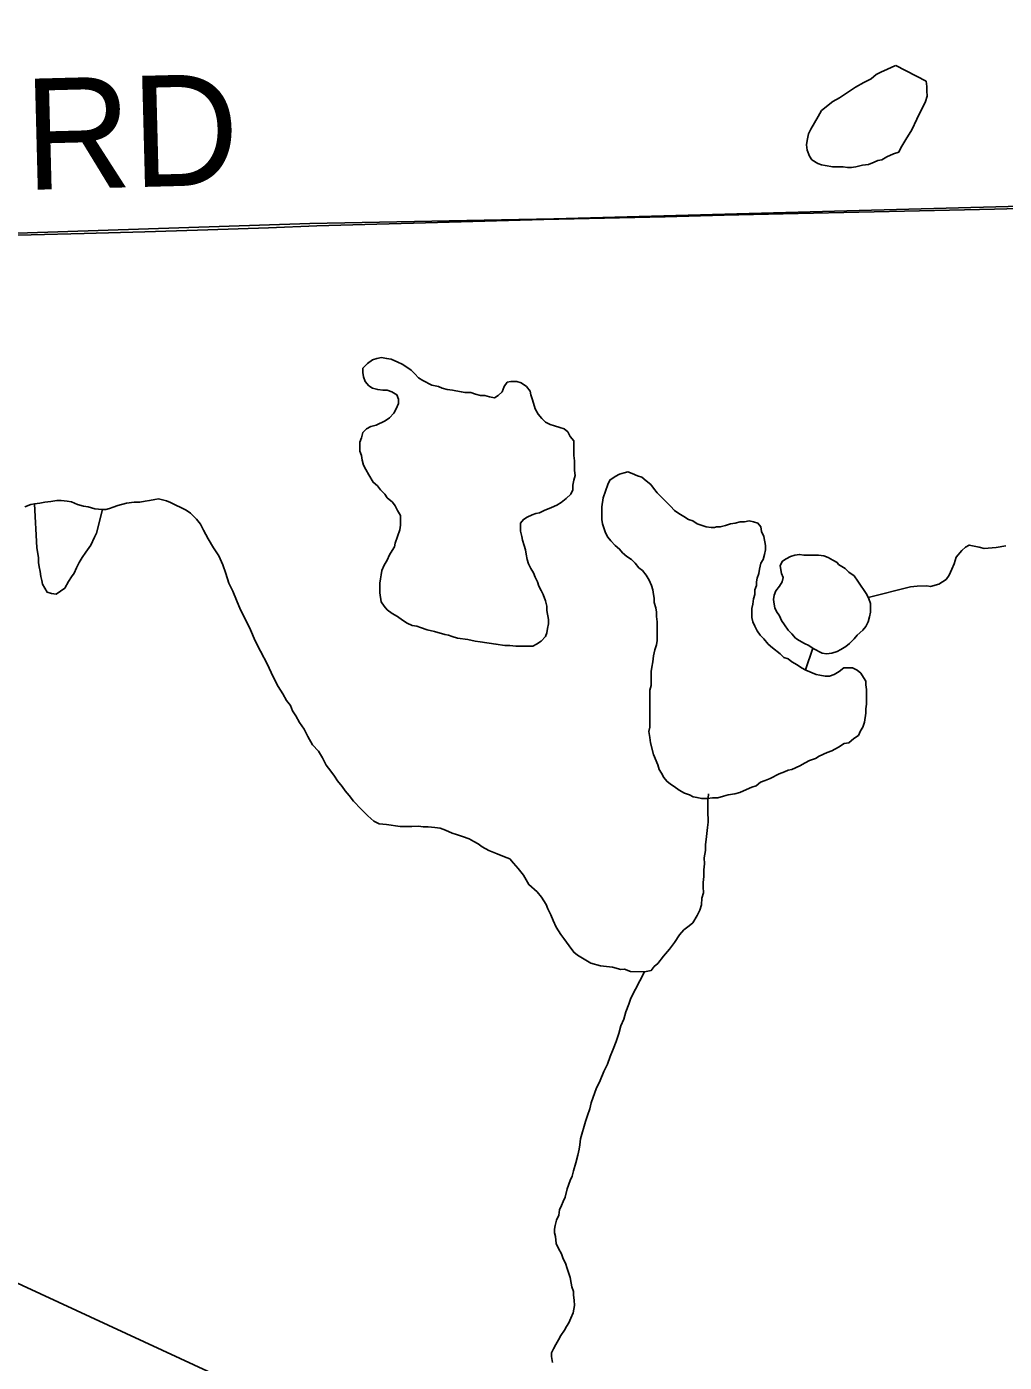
# Model space of a CAD drawing. Extents: x 103424 to 290657, y 38711 to 110967.
# Drawn here: x 214248.7348 to 214248.9848, y 40211.0575 to 40211.399 of the extents above; entities that cross this region are included whole.
import ezdxf

# ---------------------------------------------------------------- set-up
doc = ezdxf.new("R2010")
doc.units = 0
for name, color, linetype in [('GM_X_Corporation', 7, 'Continuous'), ('GM_X_Minor_Lake', 7, 'Continuous'), ('GM_X_Minor_River', 7, 'Continuous'), ('GM_X_Rail_Line', 7, 'Continuous'), ('GM_X_Township_Road', 7, 'Continuous'), ('GM_X_Township_Road_Text', 7, 'Continuous')]:
    doc.layers.add(name, color=color, linetype=linetype)

msp = doc.modelspace()

# ---------------------------------------------------------------- linework, layer by layer
at = {"layer": 'GM_X_Corporation'}
for points in [[(214248.4568, 40211.34061), (214248.60459, 40211.34318), (214248.64295, 40211.344), (214248.69303, 40211.34506), (214248.73244, 40211.34623), (214248.80718, 40211.34868), (214248.86959, 40211.34989), (214248.9445, 40211.35195), (214249.13187, 40211.35698), (214249.18835, 40211.35878), (214249.22612, 40211.35949), (214249.25978, 40211.35937), (214249.26717, 40211.35925), (214249.43492, 40211.36317), (214249.43849, 40211.36326), (214249.60172, 40211.36734), (214249.60223, 40211.36736), (214249.98256, 40211.38235), (214249.98385, 40211.3824), (214250.56887, 40211.39903)], [(214250.56887, 40211.39903), (214249.98385, 40211.3824), (214249.98256, 40211.38235), (214249.60223, 40211.36736), (214249.60172, 40211.36734), (214249.43849, 40211.36326), (214249.43492, 40211.36317), (214249.26717, 40211.35925), (214249.25978, 40211.35937), (214249.22612, 40211.35949), (214249.18835, 40211.35878), (214249.13187, 40211.35698), (214248.9445, 40211.35195), (214248.86959, 40211.34989), (214248.80718, 40211.34868), (214248.73244, 40211.34623), (214248.69303, 40211.34506), (214248.64295, 40211.344), (214248.60459, 40211.34318), (214248.4568, 40211.34061)]]:
    msp.add_lwpolyline(points, dxfattribs=at)
at = {"layer": 'GM_X_Minor_Lake'}
for points in [[(214248.9571, 40211.38915), (214248.95678, 40211.38899), (214248.95489, 40211.38821), (214248.95319, 40211.38743), (214248.95205, 40211.38685), (214248.95073, 40211.3857), (214248.94884, 40211.38473), (214248.94677, 40211.38357), (214248.94262, 40211.38087), (214248.94092, 40211.3799), (214248.93809, 40211.37759), (214248.93716, 40211.37606), (214248.9353, 40211.37281), (214248.93474, 40211.37166), (214248.93438, 40211.36995), (214248.9342, 40211.36881), (214248.93441, 40211.36748), (214248.935, 40211.36596), (214248.93558, 40211.36502), (214248.93711, 40211.36408), (214248.93806, 40211.36371), (214248.93902, 40211.36353), (214248.94092, 40211.36317)], [(214248.9571, 40211.38915), (214248.95678, 40211.38899), (214248.95489, 40211.38821), (214248.95319, 40211.38743), (214248.95205, 40211.38685), (214248.95073, 40211.3857), (214248.94884, 40211.38473), (214248.94677, 40211.38357), (214248.94262, 40211.38087), (214248.94092, 40211.3799), (214248.93809, 40211.37759), (214248.93716, 40211.37606), (214248.9353, 40211.37281), (214248.93474, 40211.37166), (214248.93438, 40211.36995), (214248.9342, 40211.36881), (214248.93441, 40211.36748), (214248.935, 40211.36596), (214248.93558, 40211.36502), (214248.93711, 40211.36408), (214248.93806, 40211.36371), (214248.93902, 40211.36353), (214248.94092, 40211.36317), (214248.94263, 40211.36319), (214248.94358, 40211.3632), (214248.94472, 40211.36302), (214248.94567, 40211.36303), (214248.94681, 40211.36323), (214248.94852, 40211.36362), (214248.95004, 40211.36383), (214248.95155, 40211.36442), (214248.9525, 40211.3648), (214248.95345, 40211.365), (214248.95477, 40211.36578), (214248.95647, 40211.36656), (214248.95779, 40211.36695), (214248.95835, 40211.3681), (214248.95966, 40211.3702), (214248.96115, 40211.37268), (214248.96245, 40211.37536), (214248.96468, 40211.37994), (214248.96504, 40211.38128), (214248.96503, 40211.38261), (214248.96501, 40211.38375), (214248.96481, 40211.38508), (214248.9571, 40211.38915)], [(214248.94092, 40211.36317), (214248.94263, 40211.36319), (214248.94358, 40211.3632), (214248.94472, 40211.36302), (214248.94567, 40211.36303), (214248.94681, 40211.36323), (214248.94852, 40211.36362), (214248.95004, 40211.36383), (214248.95155, 40211.36442), (214248.9525, 40211.3648), (214248.95345, 40211.365), (214248.95477, 40211.36578), (214248.95647, 40211.36656), (214248.95779, 40211.36695), (214248.95835, 40211.3681), (214248.95966, 40211.3702), (214248.96115, 40211.37268), (214248.96245, 40211.37536), (214248.96468, 40211.37994), (214248.96504, 40211.38128), (214248.96503, 40211.38261), (214248.96501, 40211.38375), (214248.96481, 40211.38508), (214248.9571, 40211.38915)], [(214248.85312, 40211.30435), (214248.85198, 40211.30473), (214248.85085, 40211.30473), (214248.84952, 40211.30511), (214248.84839, 40211.30549), (214248.84687, 40211.30549), (214248.84593, 40211.30568), (214248.84365, 40211.30606), (214248.84233, 40211.30625), (214248.841, 40211.30663), (214248.84006, 40211.30701), (214248.83836, 40211.30739), (214248.83608, 40211.30853), (214248.83495, 40211.30929), (214248.834, 40211.31024), (214248.83306, 40211.31119), (214248.83174, 40211.31214), (214248.83079, 40211.31271), (214248.82965, 40211.31328), (214248.82795, 40211.31404), (214248.82682, 40211.31423), (214248.82549, 40211.31442), (214248.82435, 40211.31423), (214248.82322, 40211.31385), (214248.82189, 40211.3129), (214248.82076, 40211.31176), (214248.82075, 40211.31062), (214248.82094, 40211.30949), (214248.82132, 40211.30835), (214248.82227, 40211.30721), (214248.82321, 40211.30664), (214248.82454, 40211.30626), (214248.82586, 40211.30607), (214248.827, 40211.30607), (214248.82813, 40211.30569), (214248.82946, 40211.30493), (214248.82983, 40211.30379), (214248.82983, 40211.30266), (214248.82926, 40211.30133), (214248.82869, 40211.30019), (214248.82756, 40211.29905), (214248.82642, 40211.29829), (214248.82415, 40211.29716), (214248.82282, 40211.29678), (214248.82169, 40211.29621), (214248.82074, 40211.29526), (214248.82036, 40211.29393), (214248.81998, 40211.2928), (214248.81998, 40211.29052), (214248.82036, 40211.28938), (214248.82054, 40211.28824), (214248.82092, 40211.28692), (214248.82149, 40211.28578), (214248.82224, 40211.28445), (214248.82338, 40211.28255), (214248.82451, 40211.2816), (214248.82527, 40211.28065), (214248.8264, 40211.27952), (214248.82697, 40211.27857), (214248.82829, 40211.27743), (214248.82905, 40211.27648), (214248.82962, 40211.27534), (214248.83037, 40211.27401), (214248.83037, 40211.27155), (214248.83018, 40211.27041), (214248.82904, 40211.267), (214248.82885, 40211.26605), (214248.82828, 40211.2651), (214248.82752, 40211.26396), (214248.82695, 40211.26264), (214248.8262, 40211.26131), (214248.82563, 40211.25998), (214248.82544, 40211.25884)], [(214248.86422, 40211.24062), (214248.86517, 40211.24119), (214248.86631, 40211.24194), (214248.86744, 40211.24308), (214248.86782, 40211.24403), (214248.86801, 40211.24517), (214248.8682, 40211.24631), (214248.86821, 40211.24744), (214248.86783, 40211.24972), (214248.86783, 40211.25086), (214248.86745, 40211.25219), (214248.86689, 40211.25389), (214248.86632, 40211.25484), (214248.86575, 40211.25598), (214248.86538, 40211.25712), (214248.86481, 40211.25826), (214248.86443, 40211.25939), (214248.86368, 40211.26053), (214248.86311, 40211.26167), (214248.86273, 40211.26281), (214248.86254, 40211.26414), (214248.86235, 40211.26527), (214248.86198, 40211.26641), (214248.8616, 40211.26774), (214248.86141, 40211.26869), (214248.86103, 40211.27002), (214248.86104, 40211.2721), (214248.86179, 40211.27305), (214248.86274, 40211.27362), (214248.86407, 40211.27419), (214248.86501, 40211.27457), (214248.86596, 40211.27476), (214248.8671, 40211.27533), (214248.86899, 40211.27608), (214248.87032, 40211.27665), (214248.87145, 40211.27741), (214248.87278, 40211.27836), (214248.87392, 40211.2795), (214248.87448, 40211.28063), (214248.87449, 40211.28177), (214248.87468, 40211.2831), (214248.87506, 40211.28424), (214248.87487, 40211.28556), (214248.87487, 40211.28803), (214248.87468, 40211.28936), (214248.87469, 40211.29315), (214248.87374, 40211.29429), (214248.87317, 40211.29543), (214248.87223, 40211.29619), (214248.87109, 40211.29657), (214248.86977, 40211.29695), (214248.86863, 40211.29733), (214248.8675, 40211.2979), (214248.86655, 40211.29885), (214248.86561, 40211.29998), (214248.86485, 40211.30131), (214248.8641, 40211.30359), (214248.86372, 40211.30492), (214248.86353, 40211.30586), (214248.86258, 40211.307), (214248.86126, 40211.30795), (214248.86012, 40211.30833), (214248.85861, 40211.30833), (214248.85766, 40211.30814), (214248.8569, 40211.30701), (214248.85634, 40211.30568), (214248.85539, 40211.30473), (214248.85444, 40211.30416), (214248.85312, 40211.30435)], [(214248.91072, 40211.27094), (214248.90987, 40211.27094), (214248.90855, 40211.27114), (214248.90628, 40211.27189), (214248.90514, 40211.27265), (214248.90401, 40211.27303), (214248.90287, 40211.27379), (214248.90155, 40211.27455), (214248.90041, 40211.27531), (214248.89947, 40211.27645), (214248.89606, 40211.27987), (214248.89512, 40211.281), (214248.89436, 40211.28195), (214248.89323, 40211.2829), (214248.89209, 40211.28385), (214248.89096, 40211.28423), (214248.88963, 40211.2848), (214248.8885, 40211.28518), (214248.88755, 40211.28499), (214248.88641, 40211.28461), (214248.88528, 40211.28404), (214248.88395, 40211.2831), (214248.88338, 40211.28196), (214248.88224, 40211.27854), (214248.88186, 40211.27627), (214248.88186, 40211.27513), (214248.88186, 40211.27304), (214248.88205, 40211.27191), (214248.8828, 40211.26963), (214248.88337, 40211.26849), (214248.88413, 40211.26754), (214248.88526, 40211.2664), (214248.88639, 40211.26545), (214248.88715, 40211.26451), (214248.88829, 40211.26356), (214248.88942, 40211.2628), (214248.89037, 40211.26185), (214248.89131, 40211.26071), (214248.89226, 40211.25995), (214248.8932, 40211.25881), (214248.89396, 40211.25748), (214248.89453, 40211.25616), (214248.8949, 40211.25502), (214248.89509, 40211.25388), (214248.89528, 40211.25293), (214248.89528, 40211.25179), (214248.89566, 40211.25047), (214248.89584, 40211.24933), (214248.89584, 40211.24819), (214248.89603, 40211.24686), (214248.89603, 40211.24212), (214248.89584, 40211.24098), (214248.89546, 40211.23966), (214248.89508, 40211.23814), (214248.89488, 40211.23662), (214248.89469, 40211.23529), (214248.8945, 40211.23416), (214248.8945, 40211.23055), (214248.89412, 40211.22941), (214248.89412, 40211.22429), (214248.89411, 40211.22259), (214248.89411, 40211.21993), (214248.89392, 40211.21879), (214248.89411, 40211.21727), (214248.8943, 40211.21595), (214248.89505, 40211.21291), (214248.89619, 40211.21026), (214248.89656, 40211.20912), (214248.89713, 40211.20817), (214248.8977, 40211.20703), (214248.89845, 40211.20608), (214248.8994, 40211.20532), (214248.90034, 40211.20475), (214248.90167, 40211.2038), (214248.90299, 40211.20304), (214248.90432, 40211.20266), (214248.90526, 40211.2021), (214248.90621, 40211.20191), (214248.90735, 40211.20172), (214248.90886, 40211.20171), (214248.91018, 40211.2019), (214248.91151, 40211.2019), (214248.91302, 40211.20228)], [(214248.94749, 40211.21782), (214248.94806, 40211.21896), (214248.94863, 40211.21991), (214248.94901, 40211.22123), (214248.94939, 40211.22351), (214248.94939, 40211.22465), (214248.94958, 40211.22579), (214248.94958, 40211.22711), (214248.94958, 40211.22844), (214248.94958, 40211.22958), (214248.9494, 40211.23072), (214248.9494, 40211.23167), (214248.94883, 40211.23261), (214248.94807, 40211.23375), (214248.94713, 40211.23451), (214248.94599, 40211.23508), (214248.94372, 40211.23508), (214248.94258, 40211.23413), (214248.94126, 40211.23338), (214248.94012, 40211.233), (214248.93899, 40211.233), (214248.93766, 40211.23319), (214248.93672, 40211.23338), (214248.93407, 40211.23452), (214248.93293, 40211.23509), (214248.9318, 40211.23585), (214248.93047, 40211.23661), (214248.92953, 40211.23736), (214248.92839, 40211.23774), (214248.92745, 40211.23869), (214248.92555, 40211.24021), (214248.92442, 40211.24116), (214248.92328, 40211.24249), (214248.92234, 40211.24344), (214248.92158, 40211.24458), (214248.92102, 40211.24571), (214248.92045, 40211.24685), (214248.92026, 40211.24799), (214248.92026, 40211.25027), (214248.92045, 40211.2514), (214248.92064, 40211.25273), (214248.92102, 40211.25387), (214248.92103, 40211.25501), (214248.9214, 40211.25615), (214248.92141, 40211.25709), (214248.9216, 40211.25804), (214248.92198, 40211.25918), (214248.92217, 40211.26032), (214248.92255, 40211.26184), (214248.92311, 40211.26278), (214248.92349, 40211.26411), (214248.92369, 40211.26525), (214248.92369, 40211.26639), (214248.92331, 40211.26866), (214248.92274, 40211.26999), (214248.92256, 40211.27113), (214248.9218, 40211.27208), (214248.92066, 40211.27246), (214248.91953, 40211.27265), (214248.91839, 40211.27246), (214248.91726, 40211.27246), (214248.91593, 40211.27208), (214248.91479, 40211.27189), (214248.91347, 40211.27151), (214248.91214, 40211.27113), (214248.9112, 40211.27113), (214248.91072, 40211.27094)], [(214248.94242, 40211.26154), (214248.94204, 40211.26202), (214248.94091, 40211.26259), (214248.93977, 40211.26335), (214248.93864, 40211.26373), (214248.93731, 40211.26392), (214248.93353, 40211.26392), (214248.93239, 40211.26411), (214248.93126, 40211.26392), (214248.93012, 40211.26354), (214248.92898, 40211.26297), (214248.92804, 40211.2624), (214248.92747, 40211.26126), (214248.92765, 40211.26013), (214248.92784, 40211.25918), (214248.92822, 40211.25823), (214248.92803, 40211.25709), (214248.92727, 40211.25595), (214248.92633, 40211.25482), (214248.92595, 40211.25368), (214248.92576, 40211.25254), (214248.92594, 40211.2514), (214248.92613, 40211.25045), (214248.92651, 40211.2495), (214248.92727, 40211.24837), (214248.92783, 40211.24723), (214248.92859, 40211.24609), (214248.92953, 40211.24476), (214248.93048, 40211.24381), (214248.93142, 40211.24267), (214248.93237, 40211.2421), (214248.93369, 40211.24135), (214248.93483, 40211.24078), (214248.93596, 40211.24002), (214248.93824, 40211.23888), (214248.93937, 40211.23869)], [(214248.82544, 40211.25884), (214248.82525, 40211.25789), (214248.82506, 40211.25676), (214248.82505, 40211.25429), (214248.82543, 40211.25201), (214248.82619, 40211.25088), (214248.82694, 40211.24993), (214248.82827, 40211.24898), (214248.82959, 40211.24822), (214248.83091, 40211.24727), (214248.83205, 40211.24651), (214248.83337, 40211.24594), (214248.83451, 40211.24575), (214248.83546, 40211.24537), (214248.83716, 40211.2448), (214248.83905, 40211.24442), (214248.8417, 40211.24366), (214248.84265, 40211.24347), (214248.84359, 40211.24309), (214248.84492, 40211.24271), (214248.84757, 40211.24233), (214248.84946, 40211.24195), (214248.85079, 40211.24176), (214248.85476, 40211.24119), (214248.85703, 40211.24081), (214248.85836, 40211.24081), (214248.85987, 40211.24062), (214248.86422, 40211.24062)], [(214248.93937, 40211.23869), (214248.9407, 40211.23888), (214248.94202, 40211.23926), (214248.94297, 40211.23982), (214248.94429, 40211.24058), (214248.94524, 40211.24134), (214248.94638, 40211.24248), (214248.94714, 40211.24343), (214248.94865, 40211.24475), (214248.94941, 40211.2457), (214248.94998, 40211.24684), (214248.95036, 40211.24817), (214248.95055, 40211.2493), (214248.95055, 40211.25158), (214248.95017, 40211.25272), (214248.94961, 40211.25386), (214248.94734, 40211.25727), (214248.94639, 40211.2586), (214248.94507, 40211.25955), (214248.94412, 40211.2605), (214248.9428, 40211.26126), (214248.94242, 40211.26154)], [(214248.91302, 40211.20228), (214248.91416, 40211.20266), (214248.91586, 40211.20285), (214248.91719, 40211.20323), (214248.91889, 40211.20399), (214248.92022, 40211.20455), (214248.92135, 40211.20493), (214248.92249, 40211.20588), (214248.92363, 40211.20626), (214248.92495, 40211.20683), (214248.92723, 40211.20797), (214248.92855, 40211.20853), (214248.9295, 40211.20891), (214248.93045, 40211.2091), (214248.93253, 40211.21005), (214248.93385, 40211.21081), (214248.93499, 40211.21138), (214248.93651, 40211.21194), (214248.93745, 40211.21251), (214248.93954, 40211.21346), (214248.94067, 40211.21384), (214248.94238, 40211.21479), (214248.94389, 40211.21574), (214248.94503, 40211.21592), (214248.94635, 40211.21706), (214248.94749, 40211.21782)]]:
    msp.add_lwpolyline(points, dxfattribs=at)
at = {"layer": 'GM_X_Minor_River'}
for points in [[(214248.73431, 40211.27623), (214248.73582, 40211.27682), (214248.73677, 40211.27703), (214248.73809, 40211.27724), (214248.73942, 40211.27745), (214248.74093, 40211.27767), (214248.74245, 40211.27788), (214248.74359, 40211.2779), (214248.74511, 40211.27773), (214248.74625, 40211.27756), (214248.74779, 40211.27683), (214248.74931, 40211.27647), (214248.75045, 40211.2763), (214248.75217, 40211.27576), (214248.75407, 40211.2756), (214248.75502, 40211.27562), (214248.75597, 40211.27582), (214248.75691, 40211.27622), (214248.75804, 40211.27662), (214248.76031, 40211.27722), (214248.76221, 40211.27744), (214248.76373, 40211.27747), (214248.76505, 40211.27768), (214248.76619, 40211.27789), (214248.76752, 40211.2781), (214248.76846, 40211.27831), (214248.77056, 40211.27777), (214248.77152, 40211.27741), (214248.77554, 40211.27538), (214248.77669, 40211.27464), (214248.77823, 40211.27314), (214248.77921, 40211.27183), (214248.77999, 40211.27032)], [(214248.73679, 40211.27703), (214248.73733, 40211.26582), (214248.73776, 40211.26335), (214248.73778, 40211.26202), (214248.73799, 40211.26089), (214248.7382, 40211.25975), (214248.73841, 40211.25842), (214248.73861, 40211.25747), (214248.73882, 40211.25653), (214248.73999, 40211.25445), (214248.74114, 40211.25409), (214248.74228, 40211.25392), (214248.74341, 40211.2547), (214248.74453, 40211.25548), (214248.74545, 40211.25721), (214248.7462, 40211.25836), (214248.74694, 40211.25932), (214248.74749, 40211.26066), (214248.74822, 40211.262), (214248.74896, 40211.26335), (214248.74989, 40211.26469), (214248.75119, 40211.26643), (214248.7521, 40211.26853), (214248.75266, 40211.26949), (214248.75414, 40211.2756)], [(214248.77999, 40211.27032), (214248.78117, 40211.26806), (214248.78254, 40211.2658), (214248.7839, 40211.26373), (214248.78489, 40211.26147), (214248.78569, 40211.2592), (214248.78649, 40211.25674), (214248.78747, 40211.25466), (214248.78846, 40211.2524), (214248.78945, 40211.24994), (214248.79082, 40211.2473), (214248.792, 40211.24485), (214248.79319, 40211.24202), (214248.79456, 40211.23938), (214248.79633, 40211.23599), (214248.79771, 40211.23297), (214248.79908, 40211.23033), (214248.80025, 40211.22844), (214248.80123, 40211.22675), (214248.8022, 40211.22543), (214248.80279, 40211.22411), (214248.80358, 40211.2228), (214248.80455, 40211.2211), (214248.80572, 40211.21941), (214248.8067, 40211.21752), (214248.80788, 40211.21545), (214248.80942, 40211.21376), (214248.8104, 40211.21207), (214248.81138, 40211.21018), (214248.81255, 40211.20868), (214248.81352, 40211.20737), (214248.8143, 40211.20624), (214248.81546, 40211.20474), (214248.81624, 40211.20361), (214248.81721, 40211.20248), (214248.81838, 40211.20098), (214248.82031, 40211.19892), (214248.82205, 40211.19724), (214248.82359, 40211.19593), (214248.82493, 40211.19519), (214248.82683, 40211.19504), (214248.83026, 40211.19452), (214248.83121, 40211.19454), (214248.8333, 40211.19457), (214248.83501, 40211.1946), (214248.83615, 40211.19443), (214248.83748, 40211.19445), (214248.83919, 40211.19429), (214248.84052, 40211.19412), (214248.84186, 40211.19357), (214248.84358, 40211.19284), (214248.84473, 40211.19248), (214248.84626, 40211.19193), (214248.84797, 40211.19139), (214248.84912, 40211.19065), (214248.85027, 40211.1901), (214248.85124, 40211.18935), (214248.85296, 40211.18843), (214248.85506, 40211.18751), (214248.85698, 40211.18678), (214248.85831, 40211.18624), (214248.85928, 40211.18511), (214248.86044, 40211.1838), (214248.8618, 40211.18211), (214248.86317, 40211.17966), (214248.86529, 40211.17779), (214248.86645, 40211.17648), (214248.86704, 40211.17554), (214248.86763, 40211.1746), (214248.86803, 40211.17347), (214248.86881, 40211.17196), (214248.8694, 40211.17045), (214248.87019, 40211.16875), (214248.87136, 40211.16687), (214248.87214, 40211.16593), (214248.8735, 40211.16405), (214248.87467, 40211.16236), (214248.87563, 40211.16161), (214248.87908, 40211.15958), (214248.88156, 40211.15886), (214248.88461, 40211.15853), (214248.8867, 40211.15799), (214248.88765, 40211.15801), (214248.88918, 40211.15746), (214248.89279, 40211.15733), (214248.8945, 40211.15774), (214248.89524, 40211.1587), (214248.89618, 40211.15948), (214248.89766, 40211.1614), (214248.89915, 40211.16314), (214248.90045, 40211.16487), (214248.90175, 40211.16679), (214248.90287, 40211.16814), (214248.90418, 40211.16912), (214248.90512, 40211.16989), (214248.90623, 40211.17181), (214248.90696, 40211.17315), (214248.90732, 40211.17449), (214248.90748, 40211.1762), (214248.90784, 40211.17754), (214248.90781, 40211.17906)], [(214248.94999, 40211.25309), (214248.96085, 40211.2558), (214248.96255, 40211.25601), (214248.96502, 40211.25605), (214248.96597, 40211.25588), (214248.96805, 40211.25648), (214248.96899, 40211.25707), (214248.96993, 40211.25766), (214248.97067, 40211.25881), (214248.9714, 40211.26034), (214248.97195, 40211.26168), (214248.97249, 40211.2634), (214248.97398, 40211.26514), (214248.97492, 40211.26591), (214248.97586, 40211.2665), (214248.97834, 40211.26597), (214248.97967, 40211.26561), (214248.98271, 40211.26585), (214248.98517, 40211.26627)], [(214248.93397, 40211.23457), (214248.9358, 40211.24012)], [(214248.90781, 40211.17906), (214248.90779, 40211.1802), (214248.90796, 40211.18173), (214248.90793, 40211.18344), (214248.90809, 40211.18496), (214248.90807, 40211.18648), (214248.90824, 40211.18743), (214248.90842, 40211.18839), (214248.90839, 40211.18991), (214248.90856, 40211.19124), (214248.90872, 40211.19277), (214248.90889, 40211.19429), (214248.90906, 40211.19562), (214248.90904, 40211.19657), (214248.90902, 40211.19771), (214248.909, 40211.19905), (214248.90898, 40211.20038), (214248.90896, 40211.20152), (214248.90913, 40211.20266), (214248.90913, 40211.20266), (214248.90912, 40211.20285)], [(214248.89279, 40211.15733), (214248.8893, 40211.15062), (214248.88875, 40211.14909), (214248.88803, 40211.14717), (214248.88749, 40211.14526), (214248.88676, 40211.14354), (214248.88622, 40211.14163), (214248.88549, 40211.13953), (214248.88477, 40211.13762), (214248.88404, 40211.1357), (214248.88331, 40211.13379), (214248.88239, 40211.13187), (214248.88148, 40211.12958), (214248.88038, 40211.12747), (214248.87966, 40211.12536), (214248.87911, 40211.12383), (214248.87876, 40211.12231), (214248.87822, 40211.12059), (214248.87767, 40211.11906), (214248.87642, 40211.11466), (214248.87625, 40211.11314), (214248.87608, 40211.112), (214248.87573, 40211.11047), (214248.87519, 40211.10856), (214248.87465, 40211.10646), (214248.8743, 40211.10512), (214248.87375, 40211.10397), (214248.87302, 40211.10187), (214248.87249, 40211.09977), (214248.87194, 40211.09862), (214248.87157, 40211.09766), (214248.87102, 40211.09651), (214248.87085, 40211.09518), (214248.87031, 40211.09384), (214248.86995, 40211.0925), (214248.86978, 40211.09155), (214248.86979, 40211.0906), (214248.87, 40211.08965), (214248.87022, 40211.08794), (214248.87081, 40211.08662), (214248.87159, 40211.0853), (214248.87199, 40211.08398), (214248.87258, 40211.08285), (214248.87298, 40211.08152), (214248.87378, 40211.07925), (214248.874, 40211.07774), (214248.8742, 40211.07679), (214248.8746, 40211.07566), (214248.87462, 40211.07471), (214248.87483, 40211.07338), (214248.87485, 40211.07205), (214248.8745, 40211.07014), (214248.87395, 40211.0688), (214248.8734, 40211.06765), (214248.87285, 40211.06669), (214248.8723, 40211.06573), (214248.87137, 40211.06438), (214248.87082, 40211.06324), (214248.87008, 40211.06208), (214248.86953, 40211.06093), (214248.86897, 40211.05997), (214248.86899, 40211.05902), (214248.86921, 40211.0575)]]:
    msp.add_lwpolyline(points, dxfattribs=at)
at = {"layer": 'GM_X_Rail_Line'}
msp.add_lwpolyline([(214248.43553, 40211.28881), (214248.50508, 40211.23029), (214248.56426, 40211.17224), (214248.59305, 40211.14666), (214248.61377, 40211.13261), (214248.82242, 40211.03608), (214248.92928, 40210.98563), (214249.00044, 40210.95361), (214249.03913, 40210.92942), (214249.05667, 40210.91474), (214249.11098, 40210.86705), (214249.18678, 40210.78927), (214249.20436, 40210.7795), (214249.23445, 40210.76777)], dxfattribs=at)
at = {"layer": 'GM_X_Township_Road'}
msp.add_lwpolyline([(214248.72235, 40211.34547), (214248.73591, 40211.34581), (214248.74947, 40211.34616), (214248.765, 40211.34662), (214248.77306, 40211.34686), (214248.78111, 40211.3471), (214248.79663, 40211.34764), (214248.80895, 40211.34808), (214248.82126, 40211.3485), (214248.83679, 40211.34892), (214248.85191, 40211.34933), (214248.86702, 40211.34974), (214248.88255, 40211.3501), (214248.89808, 40211.35046), (214248.91317, 40211.35081), (214248.92826, 40211.35116), (214248.94379, 40211.35151), (214248.95932, 40211.35185), (214248.97083, 40211.35211), (214248.98233, 40211.35237), (214248.99786, 40211.35281)], dxfattribs=at)

# ---------------------------------------------------------------- texts
at = {"layer": 'GM_X_Township_Road_Text'}
msp.add_text('RD', height=0.028409, rotation=1.4826, dxfattribs=at).set_placement((214248.73449, 40211.35728))

doc.saveas('drawing.dxf')
